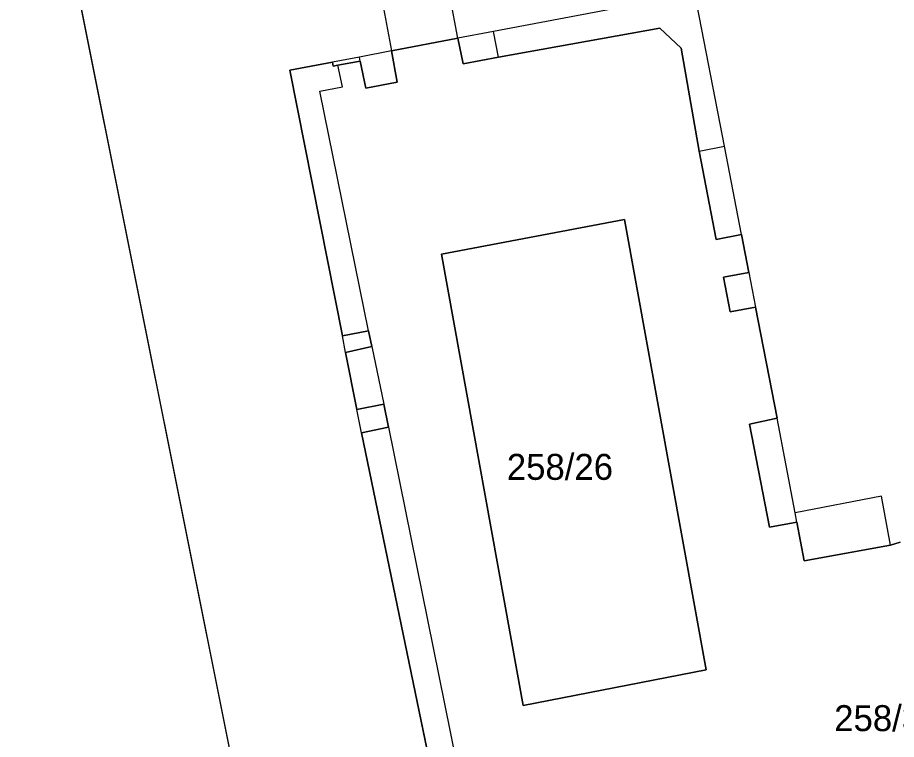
# Model space of a CAD drawing. Extents: x -263423 to -261326, y -1240067 to -1237864.
# Drawn here: x -263422.7 to -263355, y -1239449.5 to -1239393.9 of the extents above; entities that cross this region are included whole.
import ezdxf

# ---------------------------------------------------------------- set-up
doc = ezdxf.new("R2010")
doc.units = 0
for name, color, linetype in [('body_kn', 7, 'Continuous'), ('katuz_linie', 7, 'Continuous'), ('kladpar_druhypozemkov', 7, 'Continuous'), ('kladpar_hranice', 7, 'Continuous'), ('kladpar_parcelnecisla', 7, 'Continuous'), ('kladpar_plochy', 7, 'Continuous'), ('linie', 7, 'Continuous'), ('zappar_hrandruhpozemk', 7, 'Continuous'), ('zuob_linie', 7, 'Continuous'), ('zuob_plochy', 7, 'Continuous')]:
    doc.layers.add(name, color=color, linetype=linetype)

msp = doc.modelspace()

# ---------------------------------------------------------------- linework, layer by layer
at = {"layer": 'body_kn'}
for p, q in [((-263386.02, -1239394.94), (-263386.02, -1239394.94)), ((-263386.02, -1239394.94), (-263386.02, -1239394.94)), ((-263373.21, -1239394.68), (-263373.21, -1239394.68)), ((-263388.76, -1239395.46), (-263388.76, -1239395.46)), ((-263388.76, -1239395.46), (-263388.76, -1239395.46)), ((-263371.57, -1239396.23), (-263371.57, -1239396.23)), ((-263396.35, -1239396.91), (-263396.35, -1239396.91)), ((-263393.89, -1239396.44), (-263393.89, -1239396.44)), ((-263393.89, -1239396.44), (-263393.89, -1239396.44)), ((-263385.64, -1239396.91), (-263385.64, -1239396.91)), ((-263385.64, -1239396.91), (-263385.64, -1239396.91)), ((-263398.42, -1239397.3), (-263398.42, -1239397.3)), ((-263398.36, -1239397.6), (-263398.36, -1239397.6)), ((-263398.01, -1239397.54), (-263398.01, -1239397.54)), ((-263396.29, -1239397.22), (-263396.29, -1239397.22)), ((-263396.29, -1239397.22), (-263396.29, -1239397.22)), ((-263388.36, -1239397.44), (-263388.36, -1239397.44)), ((-263401.71, -1239397.93), (-263401.71, -1239397.93)), ((-263393.44, -1239398.84), (-263393.44, -1239398.84)), ((-263399.39, -1239399.54), (-263399.39, -1239399.54)), ((-263397.64, -1239399.21), (-263397.64, -1239399.21)), ((-263395.86, -1239399.3), (-263395.86, -1239399.3)), ((-263368.24, -1239403.77), (-263368.24, -1239403.77)), ((-263370.2, -1239404.15), (-263370.2, -1239404.15)), ((-263370.2, -1239404.15), (-263370.2, -1239404.15)), ((-263375.93, -1239409.43), (-263375.93, -1239409.43)), ((-263368.87, -1239410.96), (-263368.87, -1239410.96)), ((-263366.92, -1239410.58), (-263366.92, -1239410.58)), ((-263366.92, -1239410.58), (-263366.92, -1239410.58)), ((-263390.04, -1239412.09), (-263390.04, -1239412.09)), ((-263390.04, -1239412.09), (-263390.04, -1239412.09)), ((-263368.31, -1239413.87), (-263368.31, -1239413.87)), ((-263366.36, -1239413.5), (-263366.36, -1239413.5)), ((-263366.36, -1239413.5), (-263366.36, -1239413.5)), ((-263367.8, -1239416.53), (-263367.8, -1239416.53)), ((-263365.84, -1239416.17), (-263365.84, -1239416.17)), ((-263397.66, -1239418.39), (-263397.66, -1239418.39)), ((-263395.64, -1239418.01), (-263395.64, -1239418.01)), ((-263395.64, -1239418.01), (-263395.64, -1239418.01)), ((-263395.39, -1239419.21), (-263395.39, -1239419.21)), ((-263395.39, -1239419.21), (-263395.39, -1239419.21)), ((-263397.41, -1239419.67), (-263397.41, -1239419.67)), ((-263397.41, -1239419.67), (-263397.41, -1239419.67)), ((-263396.54, -1239424.05), (-263396.54, -1239424.05)), ((-263394.48, -1239423.64), (-263394.48, -1239423.64)), ((-263364.19, -1239424.73), (-263364.19, -1239424.73)), ((-263394.12, -1239425.43), (-263394.12, -1239425.43)), ((-263394.12, -1239425.43), (-263394.12, -1239425.43)), ((-263366.32, -1239425.18), (-263366.32, -1239425.18)), ((-263396.18, -1239425.85), (-263396.18, -1239425.85)), ((-263396.18, -1239425.85), (-263396.18, -1239425.85)), ((-263356.14, -1239430.75), (-263356.14, -1239430.75)), ((-263362.79, -1239432.03), (-263362.79, -1239432.03)), ((-263362.79, -1239432.03), (-263362.79, -1239432.03)), ((-263362.68, -1239432.73), (-263362.68, -1239432.73)), ((-263362.68, -1239432.73), (-263362.68, -1239432.73)), ((-263364.77, -1239433.12), (-263364.77, -1239433.12)), ((-263355.46, -1239434.52), (-263355.46, -1239434.52)), ((-263355.46, -1239434.52), (-263355.46, -1239434.52)), ((-263362.1, -1239435.71), (-263362.1, -1239435.71)), ((-263369.65, -1239444.11), (-263369.65, -1239444.11)), ((-263383.74, -1239446.87), (-263383.74, -1239446.87))]:
    msp.add_line(p, q, dxfattribs=at)
at = {"layer": 'katuz_linie'}
msp.add_lwpolyline([(-263379.33, -1239586.34), (-263383.02, -1239567.53), (-263388.7, -1239538.56), (-263389.91, -1239532.38), (-263397.62, -1239493.07), (-263400.83, -1239476.63), (-263401.64, -1239476.81), (-263405.35, -1239458.74), (-263404.66, -1239458.59), (-263418.09, -1239391.46), (-263418.77, -1239388.14), (-263418.82, -1239387.92), (-263419.23, -1239385.88), (-263421.34, -1239375.54), (-263421.9, -1239372.78), (-263421.92, -1239372.66), (-263422.15, -1239371.54), (-263422.63, -1239368.77), (-263422.67, -1239368.54), (-263422.53, -1239349.75), (-263421.06, -1239264.03)], dxfattribs=at)
at = {"layer": 'kladpar_druhypozemkov'}
msp.add_line((-263379.86, -1239427.54), (-263379.86, -1239427.54), dxfattribs=at)
at = {"layer": 'kladpar_hranice'}
for points in [[(-263404.66, -1239458.59), (-263418.09, -1239391.46)], [(-263390.09, -1239455.38), (-263396.18, -1239425.85), (-263394.12, -1239425.43), (-263394.48, -1239423.64), (-263396.54, -1239424.05), (-263397.41, -1239419.67), (-263395.39, -1239419.21), (-263395.64, -1239418.01), (-263397.66, -1239418.39), (-263401.71, -1239397.93), (-263398.42, -1239397.3), (-263398.36, -1239397.6), (-263398.01, -1239397.54), (-263396.29, -1239397.22), (-263395.86, -1239399.3), (-263393.44, -1239398.84), (-263393.89, -1239396.44), (-263388.76, -1239395.46), (-263388.36, -1239397.44), (-263385.64, -1239396.91), (-263373.21, -1239394.68), (-263371.57, -1239396.23), (-263370.2, -1239404.15), (-263368.87, -1239410.96), (-263366.92, -1239410.58), (-263366.36, -1239413.5), (-263368.31, -1239413.87), (-263367.8, -1239416.53), (-263365.84, -1239416.17), (-263364.19, -1239424.73), (-263366.32, -1239425.18), (-263364.77, -1239433.12), (-263362.68, -1239432.73), (-263362.1, -1239435.71), (-263355.46, -1239434.52), (-263354.71, -1239434.27)], [(-263354.71, -1239434.27), (-263355.46, -1239434.52), (-263362.1, -1239435.71), (-263362.68, -1239432.73), (-263364.77, -1239433.12), (-263366.32, -1239425.18), (-263364.19, -1239424.73), (-263365.84, -1239416.17), (-263367.8, -1239416.53), (-263368.31, -1239413.87), (-263366.36, -1239413.5), (-263366.92, -1239410.58), (-263368.87, -1239410.96), (-263370.2, -1239404.15), (-263371.57, -1239396.23), (-263373.21, -1239394.68), (-263385.64, -1239396.91), (-263388.36, -1239397.44), (-263388.76, -1239395.46), (-263393.89, -1239396.44), (-263393.44, -1239398.84), (-263395.86, -1239399.3), (-263396.29, -1239397.22), (-263398.01, -1239397.54), (-263398.36, -1239397.6), (-263398.42, -1239397.3), (-263401.71, -1239397.93), (-263397.66, -1239418.39), (-263395.64, -1239418.01), (-263395.39, -1239419.21), (-263397.41, -1239419.67), (-263396.54, -1239424.05), (-263394.48, -1239423.64), (-263394.12, -1239425.43), (-263396.18, -1239425.85), (-263390.09, -1239455.38)], [(-263375.93, -1239409.43), (-263390.04, -1239412.09), (-263383.74, -1239446.87), (-263369.65, -1239444.11), (-263375.93, -1239409.43)], [(-263390.04, -1239412.09), (-263375.93, -1239409.43), (-263369.65, -1239444.11), (-263383.74, -1239446.87), (-263390.04, -1239412.09)]]:
    msp.add_lwpolyline(points, dxfattribs=at)
at = {"layer": 'kladpar_plochy'}
for p, q in [((-263404.66, -1239458.59), (-263418.09, -1239391.46)), ((-263385.64, -1239396.91), (-263373.21, -1239394.68)), ((-263373.21, -1239394.68), (-263385.64, -1239396.91)), ((-263373.21, -1239394.68), (-263371.57, -1239396.23)), ((-263371.57, -1239396.23), (-263373.21, -1239394.68)), ((-263393.89, -1239396.44), (-263388.76, -1239395.46)), ((-263388.76, -1239395.46), (-263393.89, -1239396.44)), ((-263388.76, -1239395.46), (-263388.36, -1239397.44)), ((-263388.36, -1239397.44), (-263388.76, -1239395.46)), ((-263371.57, -1239396.23), (-263370.2, -1239404.15)), ((-263370.2, -1239404.15), (-263371.57, -1239396.23)), ((-263393.44, -1239398.84), (-263393.89, -1239396.44)), ((-263393.89, -1239396.44), (-263393.44, -1239398.84)), ((-263388.36, -1239397.44), (-263385.64, -1239396.91)), ((-263385.64, -1239396.91), (-263388.36, -1239397.44)), ((-263401.71, -1239397.93), (-263398.42, -1239397.3)), ((-263398.42, -1239397.3), (-263401.71, -1239397.93)), ((-263398.42, -1239397.3), (-263398.36, -1239397.6)), ((-263398.36, -1239397.6), (-263398.42, -1239397.3)), ((-263398.36, -1239397.6), (-263398.01, -1239397.54)), ((-263398.01, -1239397.54), (-263398.36, -1239397.6)), ((-263398.01, -1239397.54), (-263396.29, -1239397.22)), ((-263396.29, -1239397.22), (-263398.01, -1239397.54)), ((-263396.29, -1239397.22), (-263395.86, -1239399.3)), ((-263395.86, -1239399.3), (-263396.29, -1239397.22)), ((-263397.66, -1239418.39), (-263401.71, -1239397.93)), ((-263401.71, -1239397.93), (-263397.66, -1239418.39)), ((-263395.86, -1239399.3), (-263393.44, -1239398.84)), ((-263393.44, -1239398.84), (-263395.86, -1239399.3)), ((-263370.2, -1239404.15), (-263368.87, -1239410.96)), ((-263368.87, -1239410.96), (-263370.2, -1239404.15)), ((-263375.93, -1239409.43), (-263390.04, -1239412.09)), ((-263369.65, -1239444.11), (-263375.93, -1239409.43)), ((-263368.87, -1239410.96), (-263366.92, -1239410.58)), ((-263366.92, -1239410.58), (-263368.87, -1239410.96)), ((-263366.92, -1239410.58), (-263366.36, -1239413.5)), ((-263366.36, -1239413.5), (-263366.92, -1239410.58)), ((-263390.04, -1239412.09), (-263383.74, -1239446.87)), ((-263366.36, -1239413.5), (-263368.31, -1239413.87)), ((-263368.31, -1239413.87), (-263366.36, -1239413.5)), ((-263368.31, -1239413.87), (-263367.8, -1239416.53)), ((-263367.8, -1239416.53), (-263368.31, -1239413.87)), ((-263367.8, -1239416.53), (-263365.84, -1239416.17)), ((-263365.84, -1239416.17), (-263367.8, -1239416.53)), ((-263365.84, -1239416.17), (-263364.19, -1239424.73)), ((-263364.19, -1239424.73), (-263365.84, -1239416.17)), ((-263395.64, -1239418.01), (-263397.66, -1239418.39)), ((-263397.66, -1239418.39), (-263395.64, -1239418.01)), ((-263395.39, -1239419.21), (-263395.64, -1239418.01)), ((-263395.64, -1239418.01), (-263395.39, -1239419.21)), ((-263397.41, -1239419.67), (-263395.39, -1239419.21)), ((-263395.39, -1239419.21), (-263397.41, -1239419.67)), ((-263396.54, -1239424.05), (-263397.41, -1239419.67)), ((-263397.41, -1239419.67), (-263396.54, -1239424.05)), ((-263394.48, -1239423.64), (-263396.54, -1239424.05)), ((-263396.54, -1239424.05), (-263394.48, -1239423.64)), ((-263394.12, -1239425.43), (-263394.48, -1239423.64)), ((-263394.48, -1239423.64), (-263394.12, -1239425.43)), ((-263364.19, -1239424.73), (-263366.32, -1239425.18)), ((-263366.32, -1239425.18), (-263364.19, -1239424.73)), ((-263396.18, -1239425.85), (-263394.12, -1239425.43)), ((-263394.12, -1239425.43), (-263396.18, -1239425.85)), ((-263366.32, -1239425.18), (-263364.77, -1239433.12)), ((-263364.77, -1239433.12), (-263366.32, -1239425.18)), ((-263390.09, -1239455.38), (-263396.18, -1239425.85)), ((-263396.18, -1239425.85), (-263390.09, -1239455.38)), ((-263364.77, -1239433.12), (-263362.68, -1239432.73)), ((-263362.68, -1239432.73), (-263364.77, -1239433.12)), ((-263362.68, -1239432.73), (-263362.1, -1239435.71)), ((-263362.1, -1239435.71), (-263362.68, -1239432.73)), ((-263362.1, -1239435.71), (-263355.46, -1239434.52)), ((-263355.46, -1239434.52), (-263362.1, -1239435.71)), ((-263355.46, -1239434.52), (-263354.71, -1239434.27)), ((-263354.71, -1239434.27), (-263355.46, -1239434.52)), ((-263383.74, -1239446.87), (-263369.65, -1239444.11))]:
    msp.add_line(p, q, dxfattribs=at)
msp.add_lwpolyline([(-263390.04, -1239412.09), (-263375.93, -1239409.43), (-263369.65, -1239444.11), (-263383.74, -1239446.87)], close=True, dxfattribs=at)
at = {"layer": 'linie'}
msp.add_lwpolyline([(-263379.33, -1239586.34), (-263383.02, -1239567.53), (-263388.7, -1239538.56), (-263389.91, -1239532.38), (-263397.62, -1239493.07), (-263400.83, -1239476.63), (-263401.64, -1239476.81), (-263405.35, -1239458.74), (-263404.66, -1239458.59), (-263418.09, -1239391.46), (-263418.77, -1239388.14), (-263418.82, -1239387.92), (-263419.23, -1239385.88), (-263421.34, -1239375.54), (-263421.9, -1239372.78), (-263421.92, -1239372.66), (-263422.15, -1239371.54), (-263422.63, -1239368.77), (-263422.67, -1239368.54)], dxfattribs=at)
at = {"layer": 'zappar_hrandruhpozemk'}
for p, q in [((-263388.76, -1239395.46), (-263390.59, -1239386.06)), ((-263395.6, -1239387.05), (-263393.89, -1239396.44)), ((-263386.02, -1239394.94), (-263388.76, -1239395.46)), ((-263385.64, -1239396.91), (-263386.02, -1239394.94)), ((-263396.29, -1239397.22), (-263396.35, -1239396.91)), ((-263395.64, -1239418.01), (-263399.39, -1239399.54)), ((-263370.2, -1239404.15), (-263368.24, -1239403.77)), ((-263366.36, -1239413.5), (-263365.84, -1239416.17)), ((-263397.41, -1239419.67), (-263397.66, -1239418.39)), ((-263395.39, -1239419.21), (-263394.48, -1239423.64)), ((-263396.18, -1239425.85), (-263396.54, -1239424.05)), ((-263362.79, -1239432.03), (-263364.19, -1239424.73)), ((-263394.12, -1239425.43), (-263388.07, -1239455.31)), ((-263356.14, -1239430.75), (-263362.79, -1239432.03)), ((-263355.46, -1239434.52), (-263356.14, -1239430.75)), ((-263362.68, -1239432.73), (-263362.79, -1239432.03))]:
    msp.add_line(p, q, dxfattribs=at)
for points in [[(-263366.92, -1239410.58), (-263368.24, -1239403.77), (-263370.51, -1239391.98), (-263386.02, -1239394.94)], [(-263393.89, -1239396.44), (-263396.35, -1239396.91), (-263398.42, -1239397.3)], [(-263399.39, -1239399.54), (-263397.64, -1239399.21), (-263398.01, -1239397.54)]]:
    msp.add_lwpolyline(points, dxfattribs=at)
at = {"layer": 'zuob_linie'}
msp.add_lwpolyline([(-263379.33, -1239586.34), (-263383.02, -1239567.53), (-263388.7, -1239538.56), (-263389.91, -1239532.38), (-263397.62, -1239493.07), (-263400.83, -1239476.63), (-263401.64, -1239476.81), (-263405.35, -1239458.74), (-263404.66, -1239458.59), (-263418.09, -1239391.46), (-263418.77, -1239388.14), (-263418.82, -1239387.92), (-263419.23, -1239385.88), (-263421.34, -1239375.54), (-263421.9, -1239372.78), (-263421.92, -1239372.66), (-263422.15, -1239371.54), (-263422.63, -1239368.77), (-263422.67, -1239368.54), (-263422.53, -1239349.75), (-263421.06, -1239264.03)], dxfattribs=at)
at = {"layer": 'zuob_plochy'}
msp.add_lwpolyline([(-263379.33, -1239586.34), (-263383.02, -1239567.53), (-263388.7, -1239538.56), (-263389.91, -1239532.38), (-263397.62, -1239493.07), (-263400.83, -1239476.63), (-263401.64, -1239476.81), (-263405.35, -1239458.74), (-263404.66, -1239458.59), (-263418.09, -1239391.46), (-263418.77, -1239388.14), (-263418.82, -1239387.92), (-263419.23, -1239385.88), (-263421.34, -1239375.54), (-263421.9, -1239372.78), (-263421.92, -1239372.66), (-263422.15, -1239371.54), (-263422.63, -1239368.77), (-263422.67, -1239368.54), (-263422.53, -1239349.75), (-263421.06, -1239264.03)], dxfattribs=at)

# ---------------------------------------------------------------- texts
at = {"layer": 'kladpar_parcelnecisla'}
for s, p in [('258/26', (-263385, -1239429.48)), ('258/32', (-263359.792, -1239448.84))]:
    msp.add_text(s, height=2, dxfattribs=at).set_placement(p)

doc.saveas('drawing.dxf')
